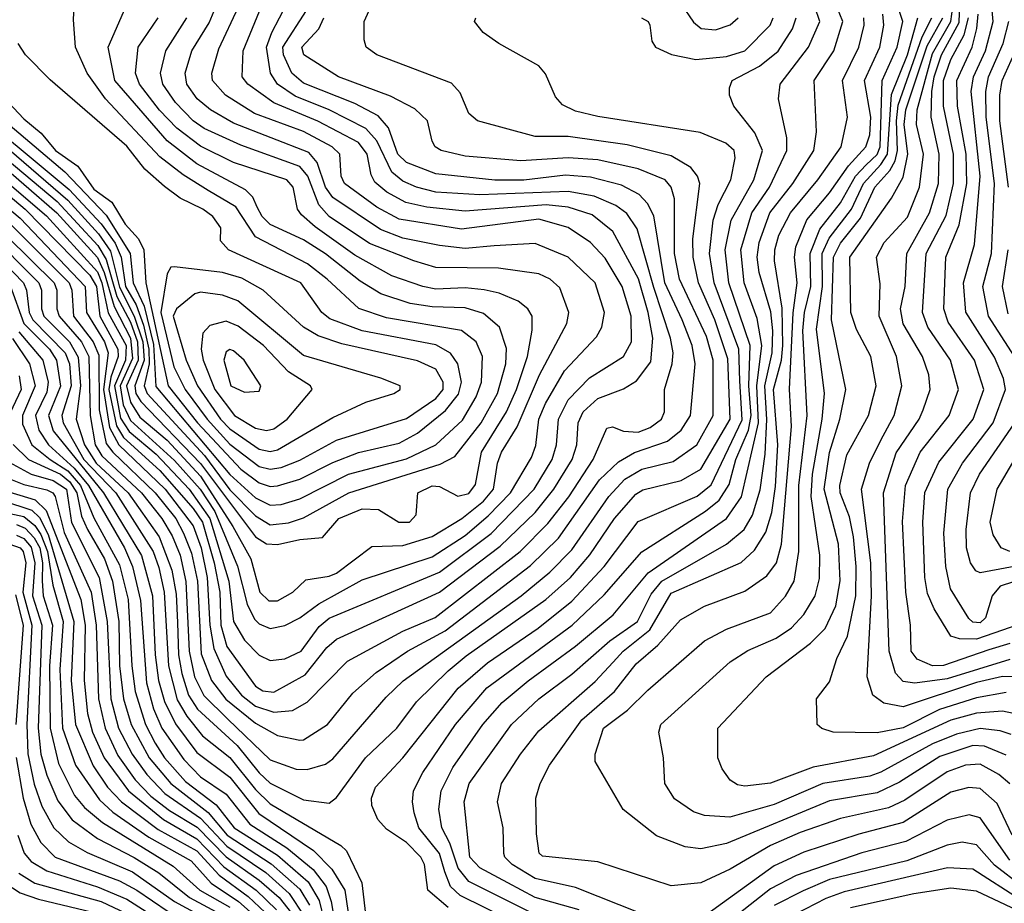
# Model space of a CAD drawing. Extents: x 501367 to 657802, y 482273 to 547541.
# Tile 417 of 656: x 623894 to 626570, y 504740 to 507140. Entities that reach past the tile are written whole.
import ezdxf

# ---------------------------------------------------------------- set-up
doc = ezdxf.new("R2010")
doc.units = 0

msp = doc.modelspace()

# ---------------------------------------------------------------- linework, layer by layer
at = {"layer": '0CON20XD'}
for points in [[(626488.9, 506528.9), (626504.9, 506715), (626480.4, 506945), (626486.1, 506985), (626519.1, 507055), (626539.9, 507135), (626536, 507175), (626514.9, 507245), (626526.9, 507345), (626495, 507398.2), (626425, 507430.6), (626406.7, 507446.7), (626397.1, 507465), (626380.7, 507535), (626311.3, 507625), (626215.5, 507885), (626184.2, 508015), (626181.4, 508085), (626197.6, 508175), (626235, 508238.4), (626279.5, 508280.5), (626385, 508336), (626575, 508386.2)], [(624575, 505820.9), (624605, 505822.7), (624655, 505838.6), (624787.8, 505905), (624945, 505947.2), (625024.7, 505985.3), (625097.6, 506052.3), (625135, 506115.8), (625149.3, 506155), (625151.9, 506225), (625134.2, 506265), (625095, 506295.9), (624890.5, 506330.5), (624815.4, 506355.4), (624730, 506435), (624676.3, 506476.4), (624535, 506550.2), (624481.3, 506631.3), (624405.8, 506675.8), (624338.2, 506718.2), (624275, 506767.8), (624127.2, 506925), (624077.2, 506995), (624045.3, 507065), (624040.3, 507139.7), (624046, 507255)], [(624585, 505313.5), (624669.5, 505360.5), (624728.5, 505435), (624755, 505457.4), (625035.1, 505584.9), (625200, 505710), (625295, 505801.2), (625346.2, 505865), (625395.4, 505945), (625408, 505985), (625412, 506045), (625425.8, 506075), (625465, 506111.4), (625535, 506136.8), (625570.6, 506159.4), (625609.3, 506210.7), (625614.9, 506275.1), (625602.1, 506345), (625575.7, 506435.7), (625506.3, 506565), (625449.8, 506609.8), (625385, 506630.9), (625325, 506637.5), (625105, 506620.1), (625000.8, 506630.8), (624943.4, 506643.4), (624891.5, 506671.5), (624859, 506699), (624848.9, 506718.9), (624838.3, 506775), (624815, 506806.6), (624704.3, 506864.3), (624585, 506914.1), (624513.8, 506965), (624498.4, 506985), (624501, 507055), (624558.2, 507195)], [(624585, 505258.6), (624635, 505263.2), (624675, 505286.3), (624785, 505397.4), (624935, 505478.8), (625023.6, 505516.4), (625254.4, 505695.6), (625329, 505771), (625386.3, 505843.7), (625453.1, 505945), (625489.6, 506030.4), (625505, 506034), (625535, 506022), (625575, 506019.5), (625607.6, 506032.4), (625638.1, 506055), (625646.5, 506075), (625647, 506135), (625667.3, 506205), (625669.9, 506235), (625663.1, 506275), (625617.8, 506412.2), (625572.2, 506572.2), (625543.8, 506613.8), (625514.7, 506635), (625455, 506660.9), (625385, 506673.6), (625145, 506664.5), (625025, 506671.1), (624972.5, 506685), (624935, 506701), (624905.6, 506725.6), (624865, 506810.6), (624834.8, 506844.8), (624734.8, 506895.2), (624642.3, 506932.3), (624594.8, 506965), (624575.5, 506995), (624565.1, 507065), (624579.3, 507105), (624621.2, 507185)], [(626575, 505141.9), (626516.4, 505166.4), (626485, 505167.9), (626395, 505138.9), (626285, 505068.6), (626225, 505039.9), (626095, 505017.8), (625815, 504902.1), (625745, 504887.5), (625703.1, 504893.1), (625625, 504923.4), (625534.2, 504994.2), (625458.5, 505125), (625458.4, 505145), (625481.1, 505215), (625545.6, 505264.4), (625601.4, 505318.6), (625755, 505452.6), (625815.5, 505484.5), (625935, 505528.8), (625975.8, 505574.2), (625998.9, 505615), (626011.8, 505695), (626011.6, 505875), (626034.3, 506065), (626022.9, 506295), (626027, 506345), (626044.7, 506415), (626042.4, 506505), (626068.6, 506571.4), (626125, 506642.2), (626165.8, 506715), (626194.4, 506745.6), (626225, 506773.4), (626233.1, 506795), (626238.1, 506975), (626279.3, 507065), (626294.2, 507135), (626278.1, 507185)], [(625692.2, 507182.2), (625725, 507133.3), (625746.4, 507116.4), (625785, 507112.9), (625825, 507125.8), (625847.1, 507145)], [(626349.8, 506080.2), (626368.8, 506135), (626364.8, 506175), (626347.9, 506225), (626295, 506313.9), (626288.4, 506355), (626300.3, 506415), (626305.1, 506505), (626367.1, 506615), (626391.6, 506695), (626393.5, 506775), (626371.1, 506875), (626373.2, 506945), (626379.4, 506985), (626399.3, 507045), (626447.2, 507132.8), (626449.7, 507185)], [(624575, 505767.8), (624625, 505773.6), (624665, 505786.6), (624788.7, 505855), (625037.1, 505932.9), (625076.4, 505953.6), (625148.3, 506045), (625192.4, 506125), (625215.4, 506205), (625217.2, 506247.2), (625198, 506305), (625155, 506341.5), (625105, 506357.3), (625015, 506359.6), (624955, 506369.1), (624875.5, 506395.5), (624819.6, 506429.6), (624725, 506503.6), (624665, 506542), (624575, 506583.5), (624553.4, 506605), (624539.4, 506630.6), (624527.7, 506657.7), (624507.5, 506677.5), (624375, 506748.9), (624295, 506810.6), (624152.8, 506975), (624134.4, 507065), (624182.8, 507175)], [(624575, 505486), (624615, 505494.3), (624655, 505514.8), (624706.6, 505553.4), (624825, 505618.1), (625015, 505680.7), (625105, 505739.1), (625167.7, 505792.3), (625228.3, 505855), (625285, 505950.4), (625297.1, 505982.9), (625305.1, 506055), (625322.8, 506097.2), (625375, 506185.7), (625461.7, 506278.3), (625476.2, 506305), (625483.9, 506345), (625457.7, 506425), (625385, 506495.2), (625295, 506532), (625183.9, 506526.1), (625105, 506518.9), (625035, 506526.2), (624935, 506546.5), (624875, 506569.7), (624745, 506657), (624724.9, 506685), (624702.4, 506752.4), (624679.7, 506779.7), (624475, 506858.6), (624412.8, 506895), (624376.3, 506925), (624348.5, 506965), (624343.8, 506995), (624362.2, 507055), (624408.7, 507131.3), (624427, 507175)], [(624575, 505399), (624615, 505403.6), (624659.3, 505425), (624708.1, 505491.9), (624735, 505514.6), (625035, 505639.1), (625175.5, 505744.5), (625292.1, 505865), (625341.3, 505945), (625352.7, 505985), (625358.6, 506055), (625385, 506107.1), (625442.8, 506167.2), (625535.3, 506225), (625557.3, 506265), (625555.5, 506335), (625531.2, 506415), (625485, 506492.6), (625445, 506535.2), (625385, 506575.8), (625305, 506598.2), (625095, 506570.9), (624925, 506598.5), (624865, 506630.9), (624776.9, 506695), (624768, 506715), (624764.3, 506775), (624743, 506795), (624665, 506836.1), (624531.9, 506885), (624453, 506935), (624417.6, 506975), (624416.3, 506995), (624435, 507061.2), (624488.5, 507175)], [(624655, 505182.4), (624665, 505184), (624730.3, 505225), (624799.7, 505310.3), (624863, 505367), (624948.4, 505425), (625050.1, 505479.9), (625282.5, 505657.5), (625358, 505732), (625470.3, 505889.7), (625521.1, 505938.9), (625565, 505964.3), (625655, 505994.8), (625691.6, 506025), (625717.4, 506065), (625729.7, 506205), (625721.9, 506255), (625694.4, 506324.4), (625647.9, 506425), (625617.5, 506607.5), (625600.4, 506640.4), (625577.4, 506665), (625530.1, 506690.1), (625445, 506711.9), (625377.6, 506717.6), (625264.2, 506704.2), (625185, 506704.2), (625025, 506721.2), (624945, 506752.4), (624922, 506775), (624896.4, 506846.4), (624868.7, 506878.7), (624805, 506912.1), (624665, 506967.2), (624633.6, 506995), (624610.8, 507045), (624609.6, 507065), (624673.3, 507165)], [(624735, 505011.9), (624755, 505026.7), (624833.4, 505135), (624918.8, 505215), (624972.7, 505287.3), (625058.8, 505371.2), (625107.7, 505412.3), (625324.4, 505565), (625391.5, 505625), (625443.9, 505686.1), (625511, 505785), (625568.9, 505851.1), (625587.4, 505862.6), (625692, 505888), (625745, 505918.9), (625824.7, 506055), (625818.4, 506218.4), (625783.4, 506325), (625739, 506425), (625724.1, 506495), (625723.4, 506545), (625742.7, 506695), (625736.1, 506715), (625718.2, 506738.1), (625665, 506770.4), (625545, 506800.3), (625385, 506822.3), (625295, 506822.5), (625138, 506865), (625114.5, 506885), (625090.9, 506940.9), (625067.3, 506967.3), (624865, 507044.7), (624835.6, 507065), (624830, 507085), (624830.5, 507135), (624848.5, 507175)], [(625305, 504703.9), (625115, 504799.1), (625085.3, 504835.3), (625062.8, 504902.8), (625041.4, 504945), (625033.2, 504995), (625039.5, 505045), (625071.6, 505108.4), (625152.5, 505225), (625204.9, 505285.1), (625276.1, 505343.9), (625405, 505438.4), (625506.6, 505523.4), (625602.3, 505637.7), (625815.1, 505784.9), (625856.2, 505843.8), (625902.3, 506045), (625897.6, 506145), (625910.7, 506255), (625898.7, 506328.7), (625862.7, 506425), (625853.8, 506515), (625884.2, 506615), (625931.9, 506685), (625979.1, 506785), (625978.8, 506818.8), (625956.7, 506925), (625961.2, 506965), (626038.3, 507065), (626068.9, 507135), (626055.2, 507175)], [(625415, 504721.5), (625295, 504755.4), (625221, 504795), (625145, 504836.1), (625117.6, 504865), (625102.1, 505015), (625116, 505065), (625230.4, 505225), (625304.9, 505295.1), (625395, 505362.1), (625497.7, 505452.3), (625572.8, 505505), (625610.5, 505579.5), (625639.6, 505615), (625814.9, 505715.1), (625863.4, 505755), (625885.7, 505794.3), (625906.9, 505863.1), (625919.9, 505960.1), (625924.3, 506054.3), (625919.1, 506145), (625939, 506235), (625941.4, 506295), (625936, 506346), (625903.5, 506453.5), (625898.5, 506495), (625903.5, 506535), (625933.1, 506615), (625995.4, 506695), (626052.2, 506785), (626059.8, 506835), (626053.1, 506975), (626106.5, 507055), (626131.1, 507135), (626115.4, 507175.4)], [(626585, 505064.4), (626555, 505089.8), (626505, 505117.6), (626465, 505114.6), (626415, 505096.5), (626299.8, 505020.2), (626255, 504999.3), (626125, 504970), (626015, 504932), (625935, 504897), (625825, 504832.6), (625745, 504795.7), (625665, 504786.9), (625465, 504852.4), (625315, 504867.8), (625305.6, 504875.6), (625298.5, 504928.5), (625296.4, 505025), (625308.6, 505065), (625333.7, 505115), (625421.7, 505238.3), (625510.4, 505315), (625569.7, 505390.3), (625628.8, 505441.2), (625689.9, 505510.1), (625755, 505547), (625865, 505588), (625925, 505628.9), (625950.6, 505665), (625964.5, 505715.5), (625991.4, 506035), (625986.1, 506136.1), (625996, 506344), (626007.5, 506425), (625999.7, 506495), (626003.2, 506523.2), (626033.3, 506596.7), (626095, 506669.8), (626146.7, 506743.3), (626194.2, 506795), (626205, 506827.5), (626207.6, 506875), (626190.3, 506975), (626232, 507065), (626243.1, 507125), (626239.7, 507155)], [(626235, 505997.9), (626270.5, 506065), (626291.7, 506145), (626277.2, 506225), (626230.3, 506335), (626232.5, 506422.5), (626222.8, 506495), (626243.9, 506535), (626306.7, 506603.3), (626339.9, 506685), (626350.1, 506775), (626331.1, 506855), (626333.6, 506895), (626375, 507048.5), (626425.1, 507135), (626430, 507175)], [(626633.5, 505505), (626495, 505457.1), (626448.2, 505458.2), (626425.2, 505465.2), (626379.9, 505539.9), (626361.6, 505581.6), (626354.3, 505625), (626348.6, 505775), (626354.4, 505855.6), (626392.1, 505937.9), (626485.2, 506055), (626514.2, 506135), (626488.8, 506215), (626418, 506318), (626405.7, 506355), (626411.1, 506495), (626447.4, 506582.6), (626468.2, 506695), (626466.8, 506775), (626442.6, 506905), (626440.8, 506975), (626482.5, 507065), (626495.8, 507115.8), (626499.1, 507155)], [(624595, 505714.3), (624655, 505727.8), (624716.6, 505733.4), (624761.6, 505785), (624825, 505811), (624869.5, 505809.5), (624924.5, 505775), (624953.1, 505775), (624971.5, 505795), (624976.2, 505855), (625015, 505874.1), (625035, 505871.9), (625085, 505845.5), (625115, 505852.7), (625132.7, 505877.3), (625149.2, 505965), (625217.1, 506075), (625244.2, 506135), (625273.8, 506225), (625286.6, 506296.6), (625286.8, 506335), (625274.8, 506354.8), (625249.1, 506375), (625196.9, 506396.9), (625156.2, 506406.2), (625105, 506411.4), (625025, 506408.3), (624989.5, 506415), (624905, 506444.5), (624805, 506500), (624697, 506577), (624660.3, 506610.3), (624649.2, 506625), (624637.1, 506685), (624620, 506705), (624475, 506752.2), (624385, 506796.7), (624320.8, 506845), (624273.9, 506893.9), (624219.4, 506965), (624208.4, 506995), (624215.6, 507065), (624270.2, 507145)], [(624571.3, 505561.3), (624595, 505561.5), (624636.2, 505585), (624671.3, 505618.7), (624735, 505628), (624755, 505636.5), (624851.1, 505708.9), (624935, 505712), (625015, 505736.3), (625096, 505785), (625155, 505832.1), (625182.1, 505865), (625192.6, 505935), (625203.6, 505965), (625246.2, 506033.8), (625307.1, 506175), (625380.8, 506315), (625386.7, 506345), (625361.8, 506411.8), (625336.2, 506435), (625305, 506449.4), (625195.2, 506465.2), (625025, 506467), (624965.1, 506485.1), (624845, 506531.6), (624735, 506605.4), (624706.7, 506636.7), (624676.8, 506715), (624655, 506741), (624495, 506799.5), (624394.9, 506844.9), (624365.2, 506865), (624317.5, 506915), (624282.6, 506965), (624276.2, 506995), (624291, 507055), (624348.4, 507145)], [(624675, 505103.4), (624725, 505117.9), (624745, 505131.9), (624890.1, 505299.9), (624935.8, 505344.2), (625256.8, 505575), (625335, 505638.8), (625395, 505700.2), (625495, 505844.8), (625538.5, 505891.5), (625585, 505919.2), (625670, 505939.9), (625734.4, 505985), (625778.7, 506065), (625778.8, 506215), (625760.7, 506279.3), (625687.6, 506435), (625674, 506505), (625673.7, 506653.7), (625665.1, 506685.1), (625648.4, 506705), (625575, 506734.8), (625465, 506759), (625385, 506765.1), (625256.4, 506756.4), (625105, 506769.3), (625039.2, 506785), (625023.5, 506795), (625015, 506810), (625002.5, 506865), (624968.2, 506898.2), (624901.9, 506931.9), (624760.4, 506985), (624666.6, 507045), (624661.2, 507065), (624707, 507115), (624720.4, 507145)], [(625058.3, 504728.3), (625003.3, 504775), (624994, 504845), (624984.4, 504865), (624945, 504904.8), (624891, 504941), (624867.4, 504967.4), (624851.1, 505005), (624849.7, 505025), (624860.6, 505055), (624935, 505134.7), (625085.7, 505324.3), (625165, 505393.3), (625302.9, 505487.1), (625395, 505560.5), (625482.5, 505655), (625575, 505776.9), (625735, 505845.7), (625773.2, 505876.8), (625857.4, 506052.6), (625851.4, 506158.6), (625848.9, 506245), (625781.4, 506425), (625769.2, 506505), (625778.6, 506595), (625792.2, 506637.8), (625826.7, 506705), (625838.4, 506765), (625835.9, 506785), (625813.3, 506805), (625743.2, 506833.2), (625465, 506876.6), (625405, 506891.9), (625369, 506909), (625350.5, 506930.5), (625323, 506993), (625305, 507014.6), (625196, 507075), (625154, 507105), (625130, 507135), (625134, 507145)], [(625295, 504660.6), (625091, 504761), (625064.8, 504785), (625049.8, 504825), (625034.9, 504875), (624979.2, 504945), (624966.2, 504985), (624961.3, 505015), (624964.7, 505044.8), (624989.8, 505095), (625078.9, 505225), (625163.2, 505325), (625395.9, 505495), (625482.7, 505577.3), (625585, 505694.8), (625758.1, 505805), (625795.2, 505834.8), (625822.3, 505877.7), (625840.7, 505945), (625875, 506025), (625882.1, 506065), (625876.1, 506145), (625879.5, 506255), (625821.6, 506425), (625811.2, 506515), (625827.6, 506595), (625889.7, 506705), (625912.6, 506785), (625892.5, 506832.5), (625834.6, 506905), (625823.2, 506935), (625823.2, 506955), (625830.8, 506975), (625905, 507013.4), (625955.9, 507054.1), (625994.9, 507115.1), (626004.2, 507145)], [(625585, 504711), (625405, 504782.5), (625295, 504807.3), (625232.5, 504845), (625212.2, 504865), (625209.7, 504875), (625208.3, 504945), (625192.2, 505015), (625203.8, 505065), (625255.2, 505145), (625305, 505208.4), (625457.8, 505342.2), (625506.8, 505395), (625534.5, 505425), (625607.1, 505482.9), (625665, 505581.8), (625854.6, 505665.4), (625891.2, 505698.8), (625922, 505748), (625938.6, 505801.4), (625948.2, 505871.8), (625954.7, 505985), (625942.9, 506135), (625964.3, 506215), (625968, 506255), (625966.2, 506356.2), (625945.9, 506485), (625946.2, 506515), (625957.7, 506555), (625988.9, 506615), (626063, 506705), (626127, 506795), (626143.7, 506875), (626130.3, 506975), (626174.8, 507065), (626189.1, 507125), (626188.3, 507145)], [(625584, 507145), (625601.9, 507135), (625607.1, 507125), (625612.1, 507082.1), (625622, 507065), (625665.3, 507045.3), (625732, 507032), (625815, 507040), (625864.6, 507055.4), (625933.9, 507125), (625941.9, 507145)], [(626588.4, 505198.4), (626558.6, 505208.6), (626505, 505214.4), (626440.5, 505199.5), (626375, 505172.6), (626235, 505095.7), (626205, 505084.9), (626077.1, 505065), (625945, 505008.1), (625824, 504974), (625755, 504978.3), (625725, 504988.6), (625673.6, 505023.6), (625647.5, 505065), (625643.8, 505135), (625630.8, 505205), (625636.2, 505225), (625825, 505395.3), (625873.5, 505426.5), (625950.3, 505459.7), (625992.2, 505487.8), (626025, 505524.1), (626056.2, 505575), (626068.2, 505621.8), (626068.7, 505685), (626045.5, 505845), (626048.5, 505905), (626075.5, 506055), (626081.3, 506125), (626059.3, 506299.3), (626075.8, 506415), (626075.5, 506505), (626093.7, 506546.3), (626155.1, 506624.9), (626187.2, 506695), (626235, 506746.5), (626253, 506775), (626263.6, 506936.4), (626307.2, 507045), (626334.7, 507145)], [(626595.1, 505255.1), (626565, 505261.3), (626495, 505256.1), (626425, 505236.9), (626215, 505140), (626050.9, 505109.1), (625935, 505065.7), (625865, 505058), (625845, 505061.5), (625825, 505074.3), (625803.1, 505105), (625791.5, 505135), (625791.5, 505215), (625922.5, 505355), (626043.7, 505446.3), (626083.4, 505486.6), (626111.9, 505548.1), (626124.4, 505615.6), (626119.6, 505715), (626080.9, 505865), (626095.4, 505964.6), (626123.5, 506055), (626139.3, 506135), (626100.3, 506325), (626105.8, 506495), (626125, 506533), (626178.9, 506601.1), (626218.5, 506685), (626259.4, 506730.6), (626273.2, 506756.8), (626279.9, 506785), (626276.7, 506865), (626281.8, 506908.2), (626346.5, 507093.5), (626372.9, 507145)], [(626168.3, 506298.3), (626152.7, 506345), (626150.2, 506495), (626264, 506655), (626295, 506711.8), (626307.8, 506775), (626298.4, 506855), (626302.6, 506895), (626360.6, 507069.4), (626403, 507145)], [(626585, 505445.1), (626528, 505428), (626405, 505386), (626375, 505385.1), (626333.1, 505403.1), (626317.3, 505425), (626315.6, 505495), (626302.8, 505585), (626293.1, 505776.9), (626301.4, 505875), (626341.4, 505965), (626420.7, 506065), (626445.9, 506135), (626424.2, 506215), (626362.7, 506305), (626347.6, 506345), (626357.9, 506505), (626412.1, 506607.9), (626432.4, 506695), (626431.7, 506775), (626419.8, 506835), (626405.3, 506905), (626404.6, 506975), (626425, 507032), (626461.1, 507098.9), (626473.1, 507145)], [(626598, 506225), (626526.9, 506335), (626512.2, 506415), (626535.1, 506505), (626543.2, 506695), (626521.3, 506875), (626519.7, 506945), (626526.9, 506985), (626567, 507075), (626582.5, 507135)], [(624575, 505872), (624595, 505873.4), (624655, 505891.5), (624745, 505937.2), (624815, 505964.6), (624925, 505990), (624975, 506016.7), (625051.7, 506078.3), (625086.8, 506123.2), (625094.4, 506155), (625085.2, 506205), (625064.5, 506234.4), (625025, 506257), (624824.5, 506295), (624737, 506327), (624714.8, 506345), (624658.3, 506425), (624461.5, 506515), (624439.3, 506539.3), (624440.4, 506575), (624418.9, 506605), (624392, 506625), (624329.7, 506655), (624287.3, 506687.3), (624233.6, 506733.6), (624185, 506796.8), (623976.4, 506976.4), (623909.5, 507045), (623890, 507075)], [(626581.6, 506685), (626558.2, 506865), (626557.8, 506935), (626564.7, 506975), (626604.9, 507065)], [(623635, 506927.3), (623994.6, 506615), (624105, 506493.8), (624123.4, 506453.4), (624150.5, 506360.5), (624195.4, 506275), (624200.3, 506219.7), (624167.2, 506145), (624175, 506094.2), (624195, 506051.5), (624315, 505942.8), (624384.9, 505864.9), (624423.9, 505803.9), (624485.5, 505655.5), (624512.5, 505552.5), (624531.7, 505511.7), (624545, 505499), (624575, 505486)], [(623735, 506922.6), (624028.8, 506678.8), (624115.3, 506585.3), (624153.2, 506533.2), (624169.4, 506495), (624181.6, 506415), (624210.5, 506365), (624230.7, 506310.6), (624245.2, 506244.8), (624245.8, 506205), (624232.6, 506145), (624240, 506125), (624395.8, 505955.8), (624465, 505863), (624535, 505791.9), (624575, 505767.8)], [(623783.4, 506923.4), (624016.7, 506726.7), (624128.9, 506608.9), (624194.4, 506505), (624202.5, 506425), (624232.1, 506362.1), (624257.7, 506257.7), (624263.9, 506143.9), (624364.2, 506024.2), (624465, 505904.9), (624535, 505841.1), (624575, 505820.9)], [(623849.9, 506929.9), (623905, 506871), (623951.9, 506831.9), (623990.9, 506785), (624052.1, 506742.1), (624095, 506679.8), (624144, 506644), (624181, 506585), (624217.2, 506545), (624231.5, 506515), (624236.6, 506425), (624297.7, 506145), (624377.6, 506045), (624495, 505918.7), (624545, 505881.6), (624575, 505872)], [(623740.2, 506860.2), (623995.9, 506645.9), (624106.5, 506526.5), (624128.9, 506489), (624158.3, 506388.3), (624195, 506317.9), (624214.3, 506265), (624216.1, 506215), (624184.6, 506145), (624195, 506100.7), (624220.6, 506060.6), (624295, 505997.7), (624385, 505899.9), (624473.2, 505763.2), (624522.2, 505675), (624546.4, 505585), (624571.3, 505561.3)], [(623591, 506855), (623895, 506600.7), (624072.3, 506415), (624075.5, 506344.5), (624124, 506265), (624134.4, 506235), (624121.3, 506135), (624138, 506032), (624163.5, 505985), (624289.1, 505865), (624365.7, 505765), (624386.9, 505705), (624403.8, 505625), (624411, 505495), (624421.7, 505431.7), (624455, 505356.3), (624496.9, 505305), (624535.2, 505274.8), (624585, 505258.6)], [(623689.4, 506809.4), (623909.1, 506625), (624085, 506446.2), (624102.9, 506415), (624111.8, 506335), (624160.5, 506245), (624161.5, 506225), (624141.4, 506168.6), (624136.2, 506135), (624156.9, 506036.9), (624176.4, 506005), (624275, 505915.8), (624365, 505812.4), (624390.6, 505775), (624422.5, 505665), (624437.6, 505585), (624440.2, 505495), (624457, 505437), (624535, 505329.6), (624555, 505317.3), (624585, 505313.5)], [(623707.8, 506827.8), (623966.9, 506606.9), (624105, 506455.1), (624117.3, 506425), (624134, 506344), (624183.2, 506255), (624181.2, 506215), (624151.8, 506145), (624167.6, 506057.6), (624191.5, 506021.5), (624265, 505960), (624354.4, 505865), (624410.4, 505785), (624462.1, 505615), (624474.9, 505505), (624504.7, 505454.7), (624545, 505413.8), (624575, 505399)], [(623865, 506787), (624025, 506650.1), (624108.4, 506558.4), (624140.9, 506510.9), (624165, 506413.2), (624205.4, 506335), (624228.7, 506265), (624231.8, 506215), (624206.6, 506145), (624209.5, 506125), (624222.8, 506102.8), (624385, 505934.1), (624535, 505735.5), (624565, 505716.6), (624595, 505714.3)], [(623794.6, 506614.5), (623987.8, 506425), (623994.9, 506405), (623994.9, 506355), (624000.9, 506335), (624061.5, 506265), (624081.7, 506225), (624085.7, 506065), (624099.3, 505985), (624117.6, 505955), (624225, 505855.1), (624280.4, 505785), (624307.9, 505737.9), (624329.7, 505685), (624345.7, 505614.3), (624354.9, 505425), (624369.4, 505355), (624394, 505304), (624460.1, 505240.1), (624575, 505129.5), (624645, 505104.4), (624675, 505103.4)], [(623845, 506607.8), (624028.6, 506425), (624035.3, 506405), (624040.4, 506335), (624093.8, 506265), (624108.6, 506228.6), (624109.8, 506079.8), (624129.1, 505989.1), (624146.8, 505965), (624261.8, 505855), (624317.9, 505785), (624339.6, 505745), (624360.8, 505690.8), (624377, 505615), (624387.6, 505417.6), (624415.4, 505345), (624454.2, 505294.2), (624535, 505229), (624595, 505195.2), (624655, 505182.4)], [(623805.8, 506565.8), (623945.7, 506425), (623952.8, 506405), (623952.9, 506355), (623959.1, 506335), (624029.1, 506265), (624053.2, 506223.2), (624059.6, 506145), (624047.2, 506055), (624070.5, 505985), (624101.5, 505935), (624188.8, 505855), (624273.4, 505735), (624307.8, 505645), (624319, 505579), (624322.8, 505502.8), (624325.5, 505415), (624334.2, 505364.2), (624353.1, 505305), (624377.2, 505267.2), (624485, 505168.3), (624545, 505094), (624575, 505066.1), (624665, 505020.9), (624735, 505011.9)], [(623796, 506536), (623904.1, 506425), (623912.8, 506405), (623919.9, 506345), (623929.2, 506325), (624017.7, 506235), (624028.9, 506205), (624033.4, 506145), (624008.8, 506065), (624012, 506045), (624068.3, 505945), (624155.2, 505855), (624256.5, 505695), (624272.3, 505652.3), (624286.2, 505585), (624298, 505385), (624322.3, 505292.3), (624348.1, 505248.1), (624391.2, 505195), (624465, 505136.2), (624535, 505048.6), (624575, 505010.1), (624766.6, 504896.6), (624781.9, 504881.9), (624823.9, 504795), (624836.1, 504695)], [(626631.8, 505625), (626559.2, 505600.8), (626537.2, 505575), (626519.4, 505515), (626505, 505501.6), (626485, 505503.8), (626473.7, 505513.7), (626424.3, 505594.3), (626411.4, 505655), (626405.7, 505745), (626416.8, 505865), (626456.5, 505935), (626540, 506045), (626573.4, 506135), (626567.7, 506165), (626543.3, 506223.3), (626465.4, 506345.4), (626459, 506425), (626488.9, 506528.9)], [(626580.7, 506340.7), (626565.6, 506415), (626580.5, 506515)], [(624575, 505918.8), (624605, 505923.9), (624655, 505943.8), (624755, 505998.2), (624945, 506056.6), (625025, 506111.2), (625044.6, 506135), (625045.1, 506155), (625025, 506190.8), (624975, 506213.4), (624769.4, 506259.4), (624705, 506281), (624665, 506305.2), (624555.9, 506405), (624497.6, 506437.6), (624445, 506453.5), (624315, 506469.1), (624305, 506468.1), (624295, 506450), (624277.2, 506345), (624313.1, 506196.9), (624343.3, 506135), (624403.5, 506055), (624465, 505987.3), (624545, 505926.5), (624575, 505918.8)], [(623868.3, 506418.3), (623905.4, 506315), (623974.5, 506245), (623994.2, 506215), (624004.7, 506144.7), (623972.1, 506065), (623985, 506022.9), (624122.1, 505855), (624224.7, 505684.7), (624254.9, 505575.1), (624262.3, 505415), (624271.6, 505345), (624287.7, 505287.7), (624317.1, 505227.1), (624375, 505149.7), (624465, 505082.7), (624543.7, 504983.7), (624692.9, 504882.9), (624742.4, 504832.4), (624778, 504775), (624794, 504665)], [(624575, 505967.2), (624595, 505971.4), (624745, 506059.8), (624835, 506100.8), (624910.6, 506125), (624928.1, 506135), (624928.1, 506145), (624875.8, 506165.8), (624665, 506227.4), (624486.4, 506376.4), (624445, 506392), (624385, 506400), (624370.4, 506395), (624320.3, 506355), (624311.1, 506335), (624346.6, 506215), (624377, 506145), (624439.5, 506055), (624465, 506028.3), (624545, 505973.2), (624575, 505967.2)], [(624565, 506024.5), (624585, 506028.2), (624621.1, 506055), (624688.8, 506135), (624684.6, 506145), (624625, 506183.6), (624556.4, 506255), (624487.3, 506307.3), (624455, 506321), (624410.5, 506309.5), (624391.7, 506288.3), (624386.8, 506245), (624392.2, 506215), (624424.1, 506135), (624477.9, 506065), (624535, 506030.3), (624565, 506024.5)], [(626575, 505312.2), (626495, 505298), (626394.2, 505265.8), (626295, 505216.6), (626225, 505203.1), (626104.8, 505204.8), (626074.2, 505214.2), (626061.4, 505225), (626060, 505295), (626095, 505341.2), (626114.7, 505405), (626144.2, 505465.8), (626166.4, 505575), (626167.7, 505655), (626160.5, 505735), (626149.4, 505789.4), (626124, 505855), (626122.8, 505875), (626142.3, 505957.7), (626200.8, 506065), (626222.1, 506145), (626207.7, 506225), (626168.3, 506298.3)], [(623874.3, 506274.3), (623920.7, 506205), (623936.2, 506145), (623901.5, 506065), (623901.4, 506041.4), (623927.3, 505985), (623977, 505945), (624025, 505914.9), (624059.5, 505875), (624095, 505787.1), (624165, 505658.9), (624188.7, 505565), (624198.3, 505385), (624208.1, 505315), (624235.7, 505225), (624261.8, 505175), (624287.9, 505135), (624345, 505070.9), (624427.6, 505007.6), (624476.9, 504945), (624595, 504870.4), (624677.9, 504797.9), (624707.5, 504747.5), (624735, 504635.1)], [(623892, 506292), (623956.7, 506215), (623971.7, 506155), (623967.8, 506127.8), (623937.2, 506065), (623945.9, 506025), (623972.3, 505985), (624041.7, 505921.7), (624081, 505875), (624178.8, 505705), (624200.5, 505655), (624222.4, 505562.4), (624238.2, 505338.2), (624257.9, 505267.9), (624280.2, 505215), (624340, 505130), (624385, 505083.2), (624455, 505036), (624519.3, 504955), (624620.2, 504890.2), (624691.7, 504831.6), (624727.3, 504785), (624740.4, 504745), (624755, 504658.8)], [(624505, 506128.1), (624545, 506131.1), (624549.5, 506145), (624503.9, 506215), (624475, 506240.6), (624465, 506244.1), (624455, 506238.2), (624448.4, 506215), (624468.2, 506145), (624505, 506128.1)], [(623892.2, 506172.2), (623898.1, 506135), (623859.9, 506055)], [(626585, 505401.6), (626415, 505349.6), (626327.4, 505337.4), (626295, 505342.2), (626274.4, 505365), (626257.6, 505425), (626241.6, 505855), (626276.3, 505963.7), (626338.8, 506055), (626349.8, 506080.2)], [(626655, 505665.6), (626505, 505637.1), (626492.5, 505642.5), (626478, 505665), (626467.1, 505705), (626466.1, 505755), (626478, 505855), (626503.2, 505905), (626599, 506045)], [(626585, 505695.5), (626561.2, 505705), (626540.2, 505740.2), (626531.6, 505775), (626550.4, 505865), (626644.9, 506025.1)], [(623876.3, 505986.3), (623917.4, 505945), (624005, 505905), (624030.2, 505885), (624049, 505855), (624061.7, 505791.7), (624078.6, 505755), (624124.2, 505675), (624145.9, 505615), (624163.3, 505505), (624165.6, 505385), (624176.5, 505295), (624196.9, 505225), (624246.1, 505135), (624305, 505064.9), (624406.1, 504986.1), (624458.2, 504925), (624577.3, 504847.3), (624655, 504778.2), (624681.9, 504735)], [(626605, 505355.1), (626565.4, 505355.4), (626495, 505339.5), (626295, 505273.1), (626242.9, 505282.9), (626212.4, 505305), (626197.5, 505355), (626208.9, 505575), (626207.3, 505665), (626182.2, 505865), (626203.8, 505935), (626235, 505997.9)], [(623855, 505943.3), (623925.2, 505905.2), (623985, 505888.3), (624021.2, 505865), (624035, 505773.9), (624109.7, 505625), (624131.6, 505505), (624141.8, 505295), (624162.9, 505215), (624199.5, 505145), (624239.3, 505089.3), (624288.3, 505038.3), (624385, 504971), (624456.9, 504895), (624563, 504823), (624626.6, 504766.5), (624667, 504705)], [(623864.1, 505894.1), (623905, 505877.1), (623967.3, 505862.7), (623984, 505855), (623990.5, 505845), (624015, 505747.3), (624088.3, 505585), (624101.4, 505495), (624107.7, 505295), (624126.2, 505215), (624161, 505141), (624207.9, 505075), (624250.7, 505030.7), (624301.5, 504991.5), (624376.6, 504946.6), (624455, 504865.5), (624545, 504802.9), (624599.2, 504755), (624632.5, 504712.5)], [(623769, 505859), (623927.2, 505807.2), (623947.5, 505787.5), (623971.5, 505741.5), (624041.3, 505505), (624034.1, 505345), (624045.6, 505225.6), (624093.5, 505113.5), (624132.5, 505055), (624170.5, 505015), (624270.6, 504940.6), (624375, 504881.9), (624436.1, 504816.1), (624515, 504758.2), (624561, 504715)], [(623843.7, 505863.7), (623935.7, 505835.6), (623966.3, 505806.3), (624059.9, 505565), (624071.5, 505495), (624068.8, 505345), (624078.4, 505255), (624092, 505205), (624123.3, 505135), (624189.3, 505045), (624285, 504967.5), (624375, 504915.2), (624449.1, 504839.1), (624537, 504775), (624591.7, 504721.7)], [(623794.2, 505814.2), (623905, 505790.7), (623935, 505766.1), (623951.2, 505741.2), (623969.4, 505695), (623983.8, 505603.8), (624012.1, 505505), (624002.9, 505375), (624010.3, 505215), (624045.4, 505115), (624110.7, 505020.7), (624147.1, 504987.1), (624245, 504919.2), (624359.7, 504855), (624414.8, 504794.8), (624488.7, 504745), (624528.9, 504708.9)], [(623885, 505768.6), (623908.5, 505758.5), (623932.9, 505732.9), (623948.3, 505705), (623955.5, 505665), (623954.6, 505615.4), (623958.1, 505575), (623983.2, 505495), (623975.2, 505385), (623976.6, 505215), (623999.3, 505119.3), (624042.8, 505032.8), (624070.1, 505000.1), (624119, 504959), (624311, 504841), (624383.4, 504775), (624465, 504729.1)], [(623885, 505739.8), (623905, 505730.4), (623925, 505707.1), (623934.8, 505665), (623928.3, 505575), (623953.8, 505495), (623944.1, 505215), (623951.8, 505145), (623967.9, 505087.9), (623997.8, 505017.8), (624036.3, 504966.3), (624105.4, 504915.4), (624205, 504863.7), (624272.2, 504822.2), (624355.4, 504755), (624453.1, 504703.1)], [(623866.9, 505715), (623895, 505705.1), (623903.3, 505695), (623910.3, 505665), (623902, 505585), (623927.1, 505495), (623913.1, 505225), (623915.9, 505145.9), (623933.7, 505063.7), (623953.9, 505003.9), (623987.1, 504945), (624026.3, 504906.3), (624077.3, 504877.3), (624200.4, 504825), (624314.5, 504744.5)], [(623882.3, 505577.7), (623903.3, 505495), (623883.6, 505225)], [(623884.6, 505135.4), (623903.8, 505025), (623924.6, 504954.6), (623951, 504905), (623990.5, 504865), (624165, 504800.7), (624211.9, 504775), (624297.7, 504717.7)], [(626591.2, 504925), (626550.5, 505010.5), (626505, 505051.5), (626474, 505054), (626425, 505041.2), (626295, 504958.8), (626175, 504927.8), (626025, 504878.6), (625945, 504841.8), (625745, 504697.8)], [(626585, 504857), (626505, 504971.6), (626475, 504980.2), (626415, 504965.9), (626302.7, 504907.3), (626183.1, 504876.9), (626004.4, 504815.6), (625935, 504779), (625777.1, 504655)], [(623889, 504925), (623905.9, 504875.9), (623925, 504852.8), (623967.5, 504827.5), (624105, 504784), (624185, 504750.9), (624280.2, 504690.2)], [(626618.9, 504785), (626543.3, 504843.3), (626495, 504898.8), (626455.5, 504905.5), (626415, 504897.8), (626305, 504854.9), (626095, 504804.7), (626023.7, 504773.7), (625945, 504733.8)], [(626621, 504745), (626525, 504806.4), (626485, 504832.7), (626416.1, 504836.1), (626135, 504771.1), (626085, 504752.6), (625945, 504680.5)], [(623891.8, 504821.8), (623934.8, 504794.8), (624115, 504744.2), (624182.5, 504712.5)], [(623853.8, 504795), (623895, 504768.2), (623945, 504750.5), (624115, 504710)], [(626730.9, 504660.9), (626495, 504772.9), (626425, 504780.4), (626324.5, 504765.5), (626152.5, 504727.5)], [(624314.5, 504744.5), (624431.2, 504681.2)]]:
    msp.add_lwpolyline(points, dxfattribs=at)

doc.saveas('drawing.dxf')
